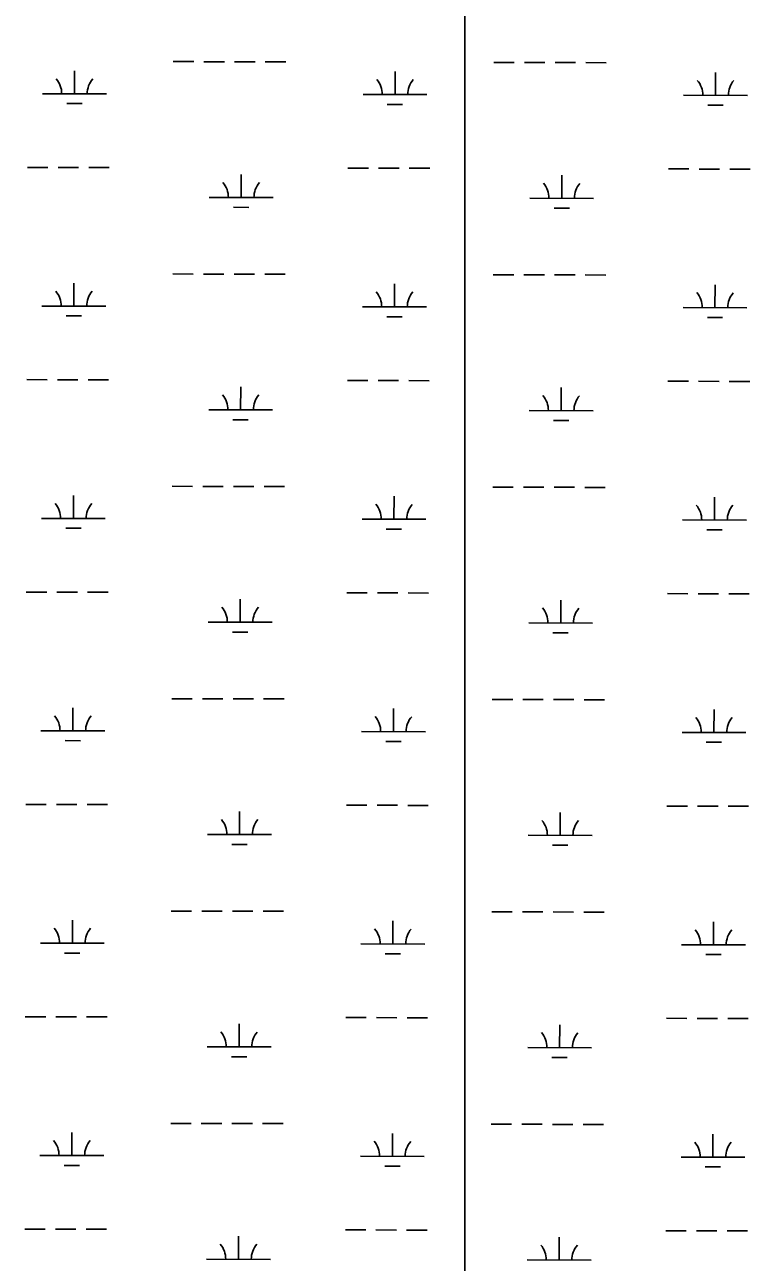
# Model space of a CAD drawing. Extents: x 3172297 to 3210190, y 958463 to 983887.
# Drawn here: x 3190720 to 3191856, y 978138 to 980077 of the extents above; entities that cross this region are included whole.
import ezdxf

# ---------------------------------------------------------------- set-up
doc = ezdxf.new("R2010")
doc.units = 0
doc.layers.add('V-SITE-VEGE', color=7, linetype='Continuous')
doc.layers.add('V-WETL-SWMP', color=7, linetype='Continuous')

msp = doc.modelspace()

# ---------------------------------------------------------------- linework, layer by layer
at = {"layer": 'V-SITE-VEGE'}
for p, q in [((3191409, 982072.9), (3191409, 969946.3)), ((3191409, 969946.3), (3191409, 982072.9))]:
    msp.add_line(p, q, dxfattribs=at)
at = {"layer": 'V-WETL-SWMP'}
for p, q in [((3190952.5, 980019), (3190984.5, 980018.9)), ((3191000.5, 980018.8), (3191032.5, 980018.8)), ((3191048.5, 980018.7), (3191080.5, 980018.6)), ((3191096.5, 980018.6), (3191128.5, 980018.5)), ((3191454.4, 980017.7), (3191486.4, 980017.6)), ((3191502.4, 980017.6), (3191534.4, 980017.5)), ((3191550.4, 980017.5), (3191582.4, 980017.4)), ((3191598.4, 980017.4), (3191630.4, 980017.3)), ((3190797.8, 979968.6), (3190797.8, 980004.6)), ((3191299.7, 979967.4), (3191299.7, 980003.4)), ((3191801.6, 979966.1), (3191801.7, 980002.1)), ((3190747.8, 979968.7), (3190847.8, 979968.5)), ((3191249.7, 979967.5), (3191349.7, 979967.2)), ((3190785.7, 979953.2), (3190809.7, 979953.1)), ((3191287.6, 979952), (3191311.6, 979951.9)), ((3191751.6, 979966.2), (3191851.6, 979966)), ((3191789.5, 979950.7), (3191813.5, 979950.7)), ((3190724.1, 979853.3), (3190756.1, 979853.3)), ((3190772.1, 979853.2), (3190804.1, 979853.2)), ((3190820.1, 979853.1), (3190852.1, 979853)), ((3191226, 979852.1), (3191258, 979852)), ((3191274, 979852), (3191306, 979851.9)), ((3191322, 979851.9), (3191354, 979851.8)), ((3191727.9, 979850.9), (3191759.9, 979850.8)), ((3191058.8, 979806.1), (3191058.9, 979842.1)), ((3191560.7, 979804.9), (3191560.8, 979840.9)), ((3191775.9, 979850.7), (3191807.9, 979850.7)), ((3191823.9, 979850.6), (3191855.9, 979850.6)), ((3191008.8, 979806.2), (3191108.8, 979806)), ((3191510.7, 979805), (3191610.7, 979804.7)), ((3191046.8, 979790.7), (3191070.8, 979790.6)), ((3191548.7, 979789.4), (3191572.7, 979789.4)), ((3190951.6, 979686.3), (3190983.6, 979686.2)), ((3190999.6, 979686.2), (3191031.6, 979686.1)), ((3191047.6, 979686), (3191079.6, 979686)), ((3191095.6, 979685.9), (3191127.6, 979685.8)), ((3191453.6, 979685), (3191485.6, 979685)), ((3191501.6, 979684.9), (3191533.6, 979684.8)), ((3191549.6, 979684.8), (3191581.6, 979684.7)), ((3191597.6, 979684.7), (3191629.6, 979684.6)), ((3190796.9, 979635.9), (3190797, 979671.9)), ((3191298.8, 979634.7), (3191298.9, 979670.7)), ((3191800.7, 979633.4), (3191800.8, 979669.4)), ((3190746.9, 979636), (3190846.9, 979635.8)), ((3190784.9, 979620.5), (3190808.9, 979620.5)), ((3191248.8, 979634.8), (3191348.8, 979634.6)), ((3191286.8, 979619.3), (3191310.8, 979619.2)), ((3191750.7, 979633.6), (3191850.7, 979633.3)), ((3191788.7, 979618), (3191812.7, 979618)), ((3190723.2, 979520.7), (3190755.2, 979520.6)), ((3190771.2, 979520.6), (3190803.2, 979520.5)), ((3190819.2, 979520.4), (3190851.2, 979520.4)), ((3191058, 979473.4), (3191058.1, 979509.4)), ((3191225.1, 979519.4), (3191257.1, 979519.4)), ((3191273.1, 979519.3), (3191305.1, 979519.2)), ((3191321.1, 979519.2), (3191353.1, 979519.1)), ((3191559.9, 979472.2), (3191560, 979508.2)), ((3191727.1, 979518.2), (3191759.1, 979518.1)), ((3191775.1, 979518.1), (3191807.1, 979518)), ((3191823.1, 979518), (3191855.1, 979517.9)), ((3191008, 979473.5), (3191108, 979473.3)), ((3191509.9, 979472.3), (3191609.9, 979472.1)), ((3191045.9, 979458), (3191069.9, 979458)), ((3191547.8, 979456.8), (3191571.8, 979456.7)), ((3190950.8, 979353.6), (3190982.8, 979353.5)), ((3190998.8, 979353.5), (3191030.8, 979353.4)), ((3191046.8, 979353.4), (3191078.8, 979353.3)), ((3191094.8, 979353.3), (3191126.8, 979353.2)), ((3191452.7, 979352.4), (3191484.7, 979352.3)), ((3191500.7, 979352.3), (3191532.7, 979352.2)), ((3191548.7, 979352.1), (3191580.7, 979352.1)), ((3191596.7, 979352), (3191628.7, 979351.9)), ((3190796.1, 979303.3), (3190796.2, 979339.3)), ((3191298, 979302), (3191298.1, 979338)), ((3191799.9, 979300.8), (3191800, 979336.8)), ((3190746.1, 979303.4), (3190846.1, 979303.1)), ((3191248, 979302.1), (3191348, 979301.9)), ((3191749.9, 979300.9), (3191849.9, 979300.6)), ((3190784.1, 979287.9), (3190808.1, 979287.8)), ((3191286, 979286.6), (3191310, 979286.5)), ((3191787.9, 979285.4), (3191811.9, 979285.3)), ((3190722.4, 979188), (3190754.4, 979187.9)), ((3190770.4, 979187.9), (3190802.4, 979187.8)), ((3190818.4, 979187.8), (3190850.4, 979187.7)), ((3191057.1, 979140.7), (3191057.2, 979176.7)), ((3191224.3, 979186.8), (3191256.3, 979186.7)), ((3191272.3, 979186.6), (3191304.3, 979186.6)), ((3191320.3, 979186.5), (3191352.3, 979186.4)), ((3191559.1, 979139.5), (3191559.1, 979175.5)), ((3191726.2, 979185.5), (3191758.2, 979185.4)), ((3191774.2, 979185.4), (3191806.2, 979185.3)), ((3191822.2, 979185.3), (3191854.2, 979185.2)), ((3191007.1, 979140.9), (3191107.1, 979140.6)), ((3191509.1, 979139.6), (3191609.1, 979139.4)), ((3191045.1, 979125.3), (3191069.1, 979125.3)), ((3191547, 979124.1), (3191571, 979124)), ((3190950, 979020.9), (3190982, 979020.9)), ((3190998, 979020.8), (3191030, 979020.7)), ((3191046, 979020.7), (3191078, 979020.6)), ((3191094, 979020.6), (3191126, 979020.5)), ((3191451.9, 979019.7), (3191483.9, 979019.6)), ((3191499.9, 979019.6), (3191531.9, 979019.5)), ((3191547.9, 979019.5), (3191579.9, 979019.4)), ((3191595.9, 979019.3), (3191627.9, 979019.3)), ((3190795.3, 978970.6), (3190795.4, 979006.6)), ((3191297.2, 978969.3), (3191297.3, 979005.3)), ((3191799.1, 978968.1), (3191799.2, 979004.1)), ((3190745.3, 978970.7), (3190845.3, 978970.5)), ((3191247.2, 978969.5), (3191347.2, 978969.2)), ((3191749.1, 978968.2), (3191849.1, 978968)), ((3190783.2, 978955.2), (3190807.2, 978955.1)), ((3191285.2, 978953.9), (3191309.2, 978953.9)), ((3191787.1, 978952.7), (3191811.1, 978952.6)), ((3190721.6, 978855.3), (3190753.6, 978855.2)), ((3190769.6, 978855.2), (3190801.6, 978855.1)), ((3190817.6, 978855.1), (3190849.6, 978855)), ((3191056.3, 978808.1), (3191056.4, 978844.1)), ((3191223.5, 978854.1), (3191255.5, 978854)), ((3191271.5, 978854), (3191303.5, 978853.9)), ((3191319.5, 978853.8), (3191351.5, 978853.8)), ((3191558.2, 978806.8), (3191558.3, 978842.8)), ((3191725.4, 978852.8), (3191757.4, 978852.8)), ((3191773.4, 978852.7), (3191805.4, 978852.6)), ((3191821.4, 978852.6), (3191853.4, 978852.5)), ((3191006.3, 978808.2), (3191106.3, 978807.9)), ((3191508.2, 978807), (3191608.2, 978806.7)), ((3191044.3, 978792.7), (3191068.3, 978792.6)), ((3191546.2, 978791.4), (3191570.2, 978791.4)), ((3190949.2, 978688.3), (3190981.2, 978688.2)), ((3190997.2, 978688.1), (3191029.2, 978688.1)), ((3191045.2, 978688), (3191077.2, 978687.9)), ((3191093.2, 978687.9), (3191125.2, 978687.8)), ((3190794.5, 978637.9), (3190794.6, 978673.9)), ((3191296.4, 978636.7), (3191296.5, 978672.7)), ((3191451.1, 978687), (3191483.1, 978686.9)), ((3191499.1, 978686.9), (3191531.1, 978686.8)), ((3191547.1, 978686.8), (3191579.1, 978686.7)), ((3191595.1, 978686.7), (3191627.1, 978686.6)), ((3191798.3, 978635.4), (3191798.4, 978671.4)), ((3190744.5, 978638), (3190844.5, 978637.8)), ((3191246.4, 978636.8), (3191346.4, 978636.5)), ((3191748.3, 978635.5), (3191848.3, 978635.3)), ((3190782.4, 978622.5), (3190806.4, 978622.4)), ((3191284.3, 978621.3), (3191308.3, 978621.2)), ((3191786.2, 978620), (3191810.2, 978620)), ((3190720.8, 978522.7), (3190752.8, 978522.6)), ((3190768.8, 978522.5), (3190800.8, 978522.5)), ((3190816.8, 978522.4), (3190848.8, 978522.3)), ((3191222.7, 978521.4), (3191254.7, 978521.3)), ((3191270.7, 978521.3), (3191302.7, 978521.2)), ((3191318.7, 978521.2), (3191350.7, 978521.1)), ((3191724.6, 978520.2), (3191756.6, 978520.1)), ((3191772.6, 978520.1), (3191804.6, 978520)), ((3191820.6, 978519.9), (3191852.6, 978519.9)), ((3191055.5, 978475.4), (3191055.6, 978511.4)), ((3191557.4, 978474.2), (3191557.5, 978510.2)), ((3191005.5, 978475.5), (3191105.5, 978475.3)), ((3191043.5, 978460), (3191067.5, 978459.9)), ((3191507.4, 978474.3), (3191607.4, 978474)), ((3191545.4, 978458.8), (3191569.4, 978458.7)), ((3190793.6, 978305.2), (3190793.7, 978341.2)), ((3190948.4, 978355.6), (3190980.4, 978355.5)), ((3190996.4, 978355.5), (3191028.4, 978355.4)), ((3191044.4, 978355.4), (3191076.4, 978355.3)), ((3191092.4, 978355.2), (3191124.4, 978355.2)), ((3191295.5, 978304), (3191295.6, 978340)), ((3191450.3, 978354.3), (3191482.3, 978354.3)), ((3191498.3, 978354.2), (3191530.3, 978354.2)), ((3191546.3, 978354.1), (3191578.3, 978354)), ((3191594.3, 978354), (3191626.3, 978353.9)), ((3191797.5, 978302.7), (3191797.5, 978338.7)), ((3190743.6, 978305.4), (3190843.6, 978305.1)), ((3191245.5, 978304.1), (3191345.5, 978303.9)), ((3191747.5, 978302.9), (3191847.5, 978302.6)), ((3190781.6, 978289.8), (3190805.6, 978289.8)), ((3191283.5, 978288.6), (3191307.5, 978288.5)), ((3191785.4, 978287.3), (3191809.4, 978287.3)), ((3190719.9, 978190), (3190751.9, 978189.9)), ((3190767.9, 978189.9), (3190799.9, 978189.8)), ((3190815.9, 978189.7), (3190847.9, 978189.7)), ((3191221.9, 978188.7), (3191253.9, 978188.7)), ((3191269.9, 978188.6), (3191301.9, 978188.5)), ((3191317.9, 978188.5), (3191349.9, 978188.4)), ((3191723.8, 978187.5), (3191755.8, 978187.4)), ((3191771.8, 978187.4), (3191803.8, 978187.3)), ((3191819.8, 978187.3), (3191851.8, 978187.2)), ((3191054.7, 978142.7), (3191054.8, 978178.7)), ((3191556.6, 978141.5), (3191556.7, 978177.5)), ((3191004.7, 978142.8), (3191104.7, 978142.6)), ((3191506.6, 978141.6), (3191606.6, 978141.4))]:
    msp.add_line(p, q, dxfattribs=at)
for centre, start, end in [((3190742.5, 979969.2), 359.0865, 40.6302), ((3190853, 979968.9), 139.0865, 180.6302), ((3191244.4, 979968), 359.0865, 40.6302), ((3191354.9, 979967.7), 139.0865, 180.6302), ((3191746.3, 979966.7), 359.0865, 40.6302), ((3191856.8, 979966.5), 139.0865, 180.6302), ((3191003.5, 979806.7), 359.0865, 40.6302), ((3191114, 979806.4), 139.0865, 180.6302), ((3191505.5, 979805.5), 359.0865, 40.6302), ((3191615.9, 979805.2), 139.0865, 180.6302), ((3190741.7, 979636.5), 359.0865, 40.6302), ((3190852.2, 979636.3), 139.0865, 180.6302), ((3191243.6, 979635.3), 359.0865, 40.6302), ((3191354.1, 979635), 139.0865, 180.6302), ((3191745.5, 979634.1), 359.0865, 40.6302), ((3191856, 979633.8), 139.0865, 180.6302), ((3191002.7, 979474), 359.0865, 40.6302), ((3191113.2, 979473.8), 139.0865, 180.6302), ((3191504.6, 979472.8), 359.0865, 40.6302), ((3191615.1, 979472.5), 139.0865, 180.6302), ((3190740.9, 979303.9), 359.0865, 40.6302), ((3190851.4, 979303.6), 139.0865, 180.6302), ((3191242.8, 979302.6), 359.0865, 40.6302), ((3191353.3, 979302.3), 139.0865, 180.6302), ((3191744.7, 979301.4), 359.0865, 40.6302), ((3191855.2, 979301.1), 139.0865, 180.6302), ((3191001.9, 979141.4), 359.0865, 40.6302), ((3191112.4, 979141.1), 139.0865, 180.6302), ((3191503.8, 979140.1), 359.0865, 40.6302), ((3191614.3, 979139.8), 139.0865, 180.6302), ((3190740, 978971.2), 359.0865, 40.6302), ((3190850.5, 978970.9), 139.0865, 180.6302), ((3191242, 978969.9), 359.0865, 40.6302), ((3191352.4, 978969.7), 139.0865, 180.6302), ((3191743.9, 978968.7), 359.0865, 40.6302), ((3191854.3, 978968.4), 139.0865, 180.6302), ((3191001.1, 978808.7), 359.0865, 40.6302), ((3191111.6, 978808.4), 139.0865, 180.6302), ((3191503, 978807.4), 359.0865, 40.6302), ((3191613.5, 978807.2), 139.0865, 180.6302), ((3190739.2, 978638.5), 359.0865, 40.6302), ((3190849.7, 978638.2), 139.0865, 180.6302), ((3191241.1, 978637.3), 359.0865, 40.6302), ((3191351.6, 978637), 139.0865, 180.6302), ((3191743, 978636), 359.0865, 40.6302), ((3191853.5, 978635.8), 139.0865, 180.6302), ((3191000.3, 978476), 359.0865, 40.6302), ((3191110.7, 978475.7), 139.0865, 180.6302), ((3191502.2, 978474.8), 359.0865, 40.6302), ((3191612.6, 978474.5), 139.0865, 180.6302), ((3190738.4, 978305.8), 359.0865, 40.6302), ((3190848.9, 978305.6), 139.0865, 180.6302), ((3191240.3, 978304.6), 359.0865, 40.6302), ((3191350.8, 978304.3), 139.0865, 180.6302), ((3191742.2, 978303.4), 359.0865, 40.6302), ((3191852.7, 978303.1), 139.0865, 180.6302), ((3190999.4, 978143.3), 359.0865, 40.6302), ((3191109.9, 978143.1), 139.0865, 180.6302), ((3191501.3, 978142.1), 359.0865, 40.6302), ((3191611.8, 978141.8), 139.0865, 180.6302)]:
    msp.add_arc(centre, 35.2, start, end, dxfattribs=at)

doc.saveas('drawing.dxf')
